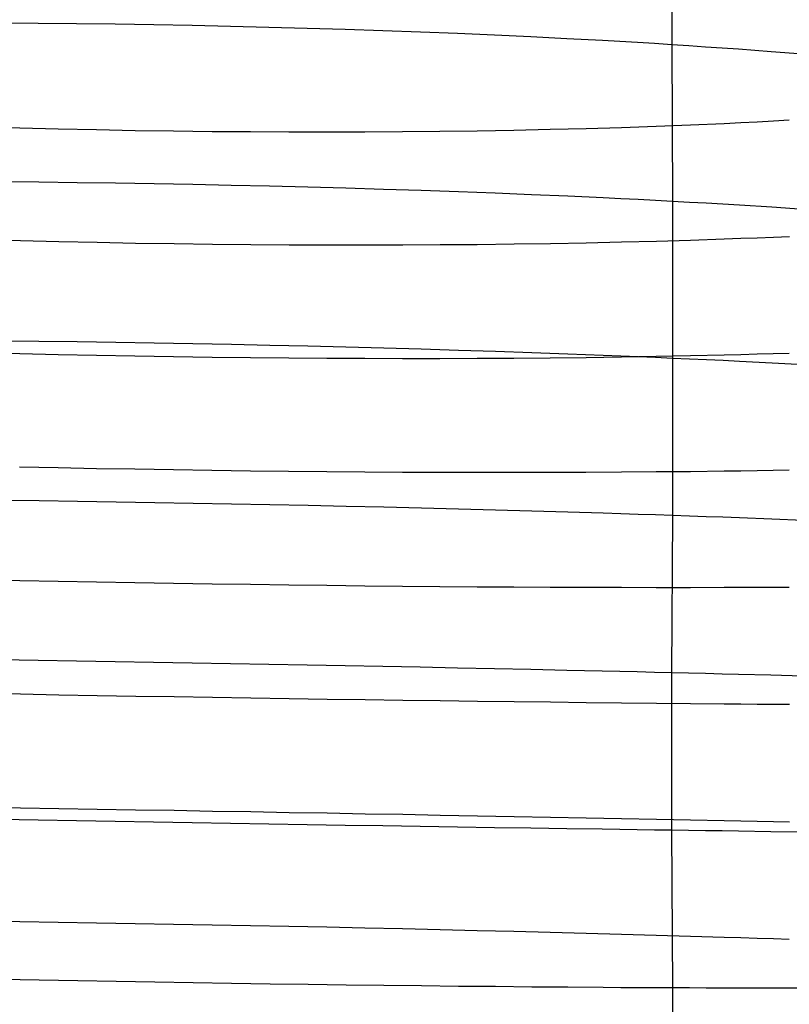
# Model space of a CAD drawing. Extents: x -383 to 1849, y -1185 to -529.
# Tile 348 of 656: x 249 to 259, y -1016 to -1003. Entities that reach past the tile are written whole.
import ezdxf

# ---------------------------------------------------------------- set-up
doc = ezdxf.new("R2010")
doc.units = 0
doc.layers.add('PREDEFINITO', color=7, linetype='CONTINUOUS')

msp = doc.modelspace()

# ---------------------------------------------------------------- linework, layer by layer
at = {"layer": 'PREDEFINITO'}
for p, q in [((257.053, -1001.329, 676.427), (257.043, -1003.323, 676.695)), ((248.952, -1003.05, 678.147), (248.462, -1003.047, 678.095)), ((249.442, -1003.055, 678.184), (248.952, -1003.05, 678.147)), ((249.934, -1003.061, 678.206), (249.442, -1003.055, 678.184)), ((250.426, -1003.069, 678.213), (249.934, -1003.061, 678.206)), ((250.918, -1003.078, 678.204), (250.426, -1003.069, 678.213)), ((251.409, -1003.089, 678.181), (250.918, -1003.078, 678.204)), ((251.899, -1003.101, 678.142), (251.409, -1003.089, 678.181)), ((252.386, -1003.114, 678.087), (251.899, -1003.101, 678.142)), ((252.872, -1003.129, 678.018), (252.386, -1003.114, 678.087)), ((253.354, -1003.145, 677.933), (252.872, -1003.129, 678.018)), ((253.833, -1003.162, 677.832), (253.354, -1003.145, 677.933)), ((254.308, -1003.181, 677.716), (253.833, -1003.162, 677.832)), ((254.779, -1003.201, 677.585), (254.308, -1003.181, 677.716)), ((255.244, -1003.223, 677.438), (254.779, -1003.201, 677.585)), ((255.704, -1003.246, 677.276), (255.244, -1003.223, 677.438)), ((256.157, -1003.27, 677.097), (255.704, -1003.246, 677.276)), ((256.381, -1003.283, 677.003), (256.157, -1003.27, 677.097)), ((256.604, -1003.296, 676.904), (256.381, -1003.283, 677.003)), ((256.824, -1003.309, 676.801), (256.604, -1003.296, 676.904)), ((257.043, -1003.323, 676.695), (256.824, -1003.309, 676.801)), ((257.26, -1003.337, 676.584), (257.043, -1003.323, 676.695)), ((257.043, -1003.323, 676.695), (257.053, -1005.324, 676.913)), ((257.474, -1003.352, 676.47), (257.26, -1003.337, 676.584)), ((257.687, -1003.366, 676.351), (257.474, -1003.352, 676.47)), ((257.897, -1003.381, 676.229), (257.687, -1003.366, 676.351)), ((258.312, -1003.412, 675.975), (257.897, -1003.381, 676.229)), ((258.718, -1003.444, 675.705), (258.312, -1003.412, 675.975)), ((257.924, -1004.317, 650.274), (258.133, -1004.306, 650.398)), ((258.133, -1004.306, 650.398), (258.341, -1004.295, 650.526)), ((258.341, -1004.295, 650.526), (258.545, -1004.284, 650.657)), ((248.228, -1004.368, 648.383), (248.716, -1004.383, 648.328)), ((248.716, -1004.383, 648.328), (249.205, -1004.395, 648.289)), ((249.205, -1004.395, 648.289), (249.696, -1004.406, 648.265)), ((249.696, -1004.406, 648.265), (250.188, -1004.416, 648.256)), ((250.188, -1004.416, 648.256), (250.68, -1004.423, 648.262)), ((250.68, -1004.423, 648.262), (251.171, -1004.429, 648.284)), ((251.171, -1004.429, 648.284), (251.662, -1004.433, 648.32)), ((251.662, -1004.433, 648.32), (252.151, -1004.436, 648.372)), ((253.124, -1004.435, 648.52), (253.605, -1004.432, 648.617)), ((253.605, -1004.432, 648.617), (254.083, -1004.428, 648.728)), ((254.083, -1004.428, 648.728), (254.557, -1004.421, 648.855)), ((254.557, -1004.421, 648.855), (255.027, -1004.413, 648.996)), ((255.027, -1004.413, 648.996), (255.491, -1004.403, 649.152)), ((255.491, -1004.403, 649.152), (255.949, -1004.392, 649.323)), ((255.949, -1004.392, 649.323), (256.401, -1004.378, 649.508)), ((256.401, -1004.378, 649.508), (256.846, -1004.363, 649.709)), ((256.846, -1004.363, 649.709), (257.283, -1004.346, 649.924)), ((257.283, -1004.346, 649.924), (257.713, -1004.327, 650.154)), ((257.713, -1004.327, 650.154), (257.924, -1004.317, 650.274)), ((252.151, -1004.436, 648.372), (252.639, -1004.436, 648.439)), ((252.639, -1004.436, 648.439), (253.124, -1004.435, 648.52)), ((248.957, -1005.08, 678.373), (248.467, -1005.075, 678.321)), ((249.448, -1005.085, 678.41), (248.957, -1005.08, 678.373)), ((249.94, -1005.092, 678.431), (249.448, -1005.085, 678.41)), ((250.432, -1005.1, 678.437), (249.94, -1005.092, 678.431)), ((250.925, -1005.109, 678.429), (250.432, -1005.1, 678.437)), ((251.416, -1005.119, 678.404), (250.925, -1005.109, 678.429)), ((251.906, -1005.13, 678.365), (251.416, -1005.119, 678.404)), ((252.394, -1005.142, 678.31), (251.906, -1005.13, 678.365)), ((252.88, -1005.156, 678.24), (252.394, -1005.142, 678.31)), ((253.363, -1005.17, 678.155), (252.88, -1005.156, 678.24)), ((253.842, -1005.185, 678.054), (253.363, -1005.17, 678.155)), ((254.318, -1005.202, 677.938), (253.842, -1005.185, 678.054)), ((254.788, -1005.22, 677.806), (254.318, -1005.202, 677.938)), ((255.254, -1005.238, 677.659), (254.788, -1005.22, 677.806)), ((255.714, -1005.258, 677.496), (255.254, -1005.238, 677.659)), ((256.167, -1005.279, 677.317), (255.714, -1005.258, 677.496)), ((256.391, -1005.29, 677.222), (256.167, -1005.279, 677.317)), ((256.614, -1005.301, 677.123), (256.391, -1005.29, 677.222)), ((256.834, -1005.312, 677.02), (256.614, -1005.301, 677.123)), ((257.053, -1005.324, 676.913), (256.834, -1005.312, 677.02)), ((257.27, -1005.336, 676.803), (257.053, -1005.324, 676.913)), ((257.053, -1005.324, 676.913), (257.055, -1007.328, 677.098)), ((257.485, -1005.348, 676.688), (257.27, -1005.336, 676.803)), ((257.697, -1005.36, 676.57), (257.485, -1005.348, 676.688)), ((257.908, -1005.373, 676.447), (257.697, -1005.36, 676.57)), ((258.322, -1005.398, 676.192), (257.908, -1005.373, 676.447)), ((258.728, -1005.425, 675.922), (258.322, -1005.398, 676.192)), ((248.236, -1005.81, 648.586), (248.723, -1005.823, 648.531)), ((257.284, -1005.818, 650.132), (257.713, -1005.803, 650.362)), ((257.713, -1005.803, 650.362), (257.925, -1005.795, 650.483)), ((257.925, -1005.795, 650.483), (258.134, -1005.787, 650.607)), ((258.134, -1005.787, 650.607), (258.341, -1005.779, 650.735)), ((258.341, -1005.779, 650.735), (258.546, -1005.77, 650.867)), ((248.723, -1005.823, 648.531), (249.213, -1005.835, 648.492)), ((249.213, -1005.835, 648.492), (249.703, -1005.846, 648.468)), ((249.703, -1005.846, 648.468), (250.195, -1005.855, 648.459)), ((250.195, -1005.855, 648.459), (250.686, -1005.863, 648.465)), ((250.686, -1005.863, 648.465), (251.177, -1005.869, 648.487)), ((251.177, -1005.869, 648.487), (251.668, -1005.874, 648.524)), ((251.668, -1005.874, 648.524), (252.157, -1005.877, 648.575)), ((252.157, -1005.877, 648.575), (252.643, -1005.879, 648.642)), ((252.643, -1005.879, 648.642), (253.128, -1005.88, 648.724)), ((253.128, -1005.88, 648.724), (253.609, -1005.879, 648.821)), ((253.609, -1005.879, 648.821), (254.087, -1005.876, 648.933)), ((254.087, -1005.876, 648.933), (254.56, -1005.872, 649.06)), ((254.56, -1005.872, 649.06), (255.029, -1005.867, 649.201)), ((255.029, -1005.867, 649.201), (255.493, -1005.86, 649.358)), ((255.493, -1005.86, 649.358), (255.951, -1005.852, 649.529)), ((255.951, -1005.852, 649.529), (256.402, -1005.842, 649.715)), ((256.402, -1005.842, 649.715), (256.847, -1005.83, 649.916)), ((256.847, -1005.83, 649.916), (257.284, -1005.818, 650.132)), ((248.958, -1007.113, 678.562), (248.469, -1007.107, 678.511)), ((249.45, -1007.119, 678.599), (248.958, -1007.113, 678.562)), ((249.942, -1007.126, 678.62), (249.45, -1007.119, 678.599)), ((250.434, -1007.134, 678.626), (249.942, -1007.126, 678.62)), ((250.927, -1007.143, 678.617), (250.434, -1007.134, 678.626)), ((251.418, -1007.153, 678.592), (250.927, -1007.143, 678.617)), ((251.908, -1007.163, 678.553), (251.418, -1007.153, 678.592)), ((252.396, -1007.174, 678.498), (251.908, -1007.163, 678.553)), ((252.882, -1007.186, 678.427), (252.396, -1007.174, 678.498)), ((253.365, -1007.199, 678.341), (252.882, -1007.186, 678.427)), ((253.844, -1007.212, 678.24), (253.365, -1007.199, 678.341)), ((248.227, -1007.254, 648.77), (248.715, -1007.266, 648.715)), ((248.715, -1007.266, 648.715), (249.205, -1007.278, 648.676)), ((249.205, -1007.278, 648.676), (249.696, -1007.288, 648.651)), ((249.696, -1007.288, 648.651), (250.187, -1007.297, 648.642)), ((250.187, -1007.297, 648.642), (250.679, -1007.305, 648.648)), ((250.679, -1007.305, 648.648), (251.171, -1007.311, 648.669)), ((251.171, -1007.311, 648.669), (251.662, -1007.317, 648.706)), ((251.662, -1007.317, 648.706), (252.151, -1007.321, 648.757)), ((252.151, -1007.321, 648.757), (252.638, -1007.325, 648.824)), ((252.638, -1007.325, 648.824), (253.123, -1007.327, 648.905)), ((254.32, -1007.227, 678.124), (253.844, -1007.212, 678.24)), ((254.79, -1007.242, 677.992), (254.32, -1007.227, 678.124)), ((254.557, -1007.326, 649.24), (255.026, -1007.324, 649.382)), ((255.256, -1007.257, 677.844), (254.79, -1007.242, 677.992)), ((255.026, -1007.324, 649.382), (255.49, -1007.32, 649.538)), ((255.716, -1007.274, 677.681), (255.256, -1007.257, 677.844)), ((255.49, -1007.32, 649.538), (255.949, -1007.315, 649.71)), ((256.169, -1007.291, 677.502), (255.716, -1007.274, 677.681)), ((255.949, -1007.315, 649.71), (256.4, -1007.309, 649.896)), ((256.393, -1007.3, 677.407), (256.169, -1007.291, 677.502)), ((256.616, -1007.309, 677.308), (256.393, -1007.3, 677.407)), ((256.4, -1007.309, 649.896), (256.845, -1007.302, 650.097)), ((256.836, -1007.318, 677.205), (256.616, -1007.309, 677.308)), ((257.055, -1007.328, 677.098), (256.836, -1007.318, 677.205)), ((256.845, -1007.302, 650.097), (257.283, -1007.293, 650.312)), ((257.283, -1007.293, 650.312), (257.712, -1007.283, 650.543)), ((257.712, -1007.283, 650.543), (257.924, -1007.278, 650.664)), ((257.924, -1007.278, 650.664), (258.133, -1007.272, 650.788)), ((258.133, -1007.272, 650.788), (258.34, -1007.266, 650.916)), ((258.34, -1007.266, 650.916), (258.545, -1007.26, 651.048)), ((253.123, -1007.327, 648.905), (253.605, -1007.328, 649.002)), ((253.605, -1007.328, 649.002), (254.083, -1007.328, 649.114)), ((254.083, -1007.328, 649.114), (254.557, -1007.326, 649.24)), ((257.055, -1007.328, 677.098), (257.054, -1009.335, 677.244)), ((257.271, -1007.338, 676.987), (257.055, -1007.328, 677.098)), ((257.486, -1007.347, 676.872), (257.271, -1007.338, 676.987)), ((257.699, -1007.357, 676.754), (257.486, -1007.347, 676.872)), ((257.909, -1007.367, 676.631), (257.699, -1007.357, 676.754)), ((258.324, -1007.388, 676.376), (257.909, -1007.367, 676.631)), ((258.73, -1007.41, 676.106), (258.324, -1007.388, 676.376)), ((248.714, -1008.713, 648.868), (249.204, -1008.723, 648.828)), ((249.204, -1008.723, 648.828), (249.695, -1008.733, 648.803)), ((249.695, -1008.733, 648.803), (250.186, -1008.741, 648.794)), ((250.186, -1008.741, 648.794), (250.678, -1008.749, 648.8)), ((250.678, -1008.749, 648.8), (251.17, -1008.757, 648.82)), ((251.17, -1008.757, 648.82), (251.661, -1008.763, 648.857)), ((251.661, -1008.763, 648.857), (252.15, -1008.768, 648.908)), ((252.15, -1008.768, 648.908), (252.638, -1008.773, 648.974)), ((252.638, -1008.773, 648.974), (253.122, -1008.777, 649.056)), ((253.122, -1008.777, 649.056), (253.604, -1008.78, 649.152)), ((253.604, -1008.78, 649.152), (254.083, -1008.782, 649.264)), ((254.083, -1008.782, 649.264), (254.557, -1008.783, 649.391)), ((254.557, -1008.783, 649.391), (255.026, -1008.783, 649.532)), ((255.026, -1008.783, 649.532), (255.49, -1008.782, 649.689)), ((255.49, -1008.782, 649.689), (255.948, -1008.781, 649.86)), ((255.948, -1008.781, 649.86), (256.4, -1008.778, 650.046)), ((256.4, -1008.778, 650.046), (256.845, -1008.775, 650.247)), ((256.845, -1008.775, 650.247), (257.283, -1008.771, 650.463)), ((257.283, -1008.771, 650.463), (257.712, -1008.766, 650.694)), ((257.712, -1008.766, 650.694), (257.924, -1008.763, 650.815)), ((257.924, -1008.763, 650.815), (258.133, -1008.759, 650.94)), ((258.133, -1008.759, 650.94), (258.34, -1008.756, 651.068)), ((258.34, -1008.756, 651.068), (258.545, -1008.752, 651.2)), ((248.965, -1009.148, 678.716), (248.475, -1009.142, 678.664)), ((249.455, -1009.155, 678.752), (248.965, -1009.148, 678.716)), ((249.947, -1009.163, 678.773), (249.455, -1009.155, 678.752)), ((250.439, -1009.171, 678.778), (249.947, -1009.163, 678.773)), ((250.931, -1009.18, 678.769), (250.439, -1009.171, 678.778)), ((251.422, -1009.189, 678.744), (250.931, -1009.18, 678.769)), ((251.911, -1009.199, 678.704), (251.422, -1009.189, 678.744)), ((252.399, -1009.209, 678.648), (251.911, -1009.199, 678.704)), ((252.885, -1009.219, 678.577), (252.399, -1009.209, 678.648)), ((253.367, -1009.23, 678.491), (252.885, -1009.219, 678.577)), ((253.846, -1009.242, 678.389), (253.367, -1009.23, 678.491)), ((254.321, -1009.254, 678.272), (253.846, -1009.242, 678.389)), ((254.791, -1009.266, 678.14), (254.321, -1009.254, 678.272)), ((255.256, -1009.279, 677.992), (254.791, -1009.266, 678.14)), ((255.715, -1009.293, 677.828), (255.256, -1009.279, 677.992)), ((256.169, -1009.307, 677.649), (255.715, -1009.293, 677.828)), ((256.393, -1009.314, 677.553), (256.169, -1009.307, 677.649)), ((256.615, -1009.321, 677.454), (256.393, -1009.314, 677.553)), ((256.835, -1009.328, 677.351), (256.615, -1009.321, 677.454)), ((257.054, -1009.335, 677.244), (256.835, -1009.328, 677.351)), ((257.054, -1009.335, 677.244), (257.042, -1011.344, 677.354)), ((257.27, -1009.343, 677.132), (257.054, -1009.335, 677.244)), ((257.485, -1009.35, 677.018), (257.27, -1009.343, 677.132)), ((257.697, -1009.358, 676.899), (257.485, -1009.35, 677.018)), ((257.908, -1009.366, 676.776), (257.697, -1009.358, 676.899)), ((258.322, -1009.382, 676.52), (257.908, -1009.366, 676.776)), ((258.728, -1009.398, 676.25), (258.322, -1009.382, 676.52)), ((248.227, -1010.153, 649.046), (248.715, -1010.163, 648.991)), ((248.715, -1010.163, 648.991), (249.205, -1010.173, 648.95)), ((249.205, -1010.173, 648.95), (249.696, -1010.182, 648.925)), ((249.696, -1010.182, 648.925), (250.187, -1010.19, 648.916)), ((250.187, -1010.19, 648.916), (250.679, -1010.199, 648.921)), ((250.679, -1010.199, 648.921), (251.171, -1010.206, 648.942)), ((251.171, -1010.206, 648.942), (251.662, -1010.213, 648.978)), ((251.662, -1010.213, 648.978), (252.151, -1010.22, 649.03)), ((252.151, -1010.22, 649.03), (252.638, -1010.226, 649.096)), ((252.638, -1010.226, 649.096), (253.123, -1010.231, 649.177)), ((253.123, -1010.231, 649.177), (253.605, -1010.236, 649.274)), ((253.605, -1010.236, 649.274), (254.083, -1010.24, 649.385)), ((254.083, -1010.24, 649.385), (254.557, -1010.244, 649.512)), ((254.557, -1010.244, 649.512), (255.026, -1010.247, 649.653)), ((255.026, -1010.247, 649.653), (255.49, -1010.249, 649.81)), ((255.49, -1010.249, 649.81), (255.949, -1010.251, 649.981)), ((255.949, -1010.251, 649.981), (256.401, -1010.252, 650.168)), ((256.401, -1010.252, 650.168), (256.845, -1010.253, 650.369)), ((256.845, -1010.253, 650.369), (257.283, -1010.253, 650.585)), ((257.283, -1010.253, 650.585), (257.712, -1010.252, 650.816)), ((257.712, -1010.252, 650.816), (257.924, -1010.251, 650.937)), ((257.924, -1010.251, 650.937), (258.133, -1010.251, 651.062)), ((258.133, -1010.251, 651.062), (258.34, -1010.25, 651.19)), ((258.34, -1010.25, 651.19), (258.545, -1010.249, 651.322)), ((248.951, -1011.187, 678.822), (248.462, -1011.179, 678.77)), ((249.442, -1011.195, 678.858), (248.951, -1011.187, 678.822)), ((249.933, -1011.202, 678.879), (249.442, -1011.195, 678.858)), ((250.425, -1011.211, 678.885), (249.933, -1011.202, 678.879)), ((250.917, -1011.219, 678.876), (250.425, -1011.211, 678.885)), ((251.408, -1011.228, 678.852), (250.917, -1011.219, 678.876)), ((251.898, -1011.236, 678.812), (251.408, -1011.228, 678.852)), ((252.385, -1011.245, 678.757), (251.898, -1011.236, 678.812)), ((252.871, -1011.255, 678.686), (252.385, -1011.245, 678.757)), ((253.353, -1011.264, 678.601), (252.871, -1011.255, 678.686)), ((253.832, -1011.273, 678.499), (253.353, -1011.264, 678.601)), ((254.307, -1011.283, 678.382), (253.832, -1011.273, 678.499)), ((254.778, -1011.293, 678.25), (254.307, -1011.283, 678.382)), ((255.243, -1011.303, 678.102), (254.778, -1011.293, 678.25)), ((255.702, -1011.313, 677.939), (255.243, -1011.303, 678.102)), ((256.156, -1011.323, 677.759), (255.702, -1011.313, 677.939)), ((256.38, -1011.328, 677.664), (256.156, -1011.323, 677.759)), ((256.602, -1011.333, 677.565), (256.38, -1011.328, 677.664)), ((256.823, -1011.339, 677.461), (256.602, -1011.333, 677.565)), ((257.042, -1011.344, 677.354), (256.823, -1011.339, 677.461)), ((257.258, -1011.349, 677.243), (257.042, -1011.344, 677.354)), ((257.042, -1011.344, 677.354), (257.042, -1013.355, 677.419)), ((257.473, -1011.354, 677.128), (257.258, -1011.349, 677.243)), ((257.686, -1011.36, 677.009), (257.473, -1011.354, 677.128)), ((257.896, -1011.365, 676.887), (257.686, -1011.36, 677.009)), ((258.311, -1011.376, 676.631), (257.896, -1011.365, 676.887)), ((258.717, -1011.386, 676.36), (258.311, -1011.376, 676.631)), ((248.237, -1011.605, 649.134), (248.725, -1011.614, 649.079)), ((248.725, -1011.614, 649.079), (249.214, -1011.623, 649.038)), ((249.214, -1011.623, 649.038), (249.704, -1011.632, 649.013)), ((249.704, -1011.632, 649.013), (250.196, -1011.64, 649.004)), ((250.196, -1011.64, 649.004), (250.687, -1011.648, 649.01)), ((250.687, -1011.648, 649.01), (251.178, -1011.656, 649.031)), ((251.178, -1011.656, 649.031), (251.668, -1011.664, 649.067)), ((251.668, -1011.664, 649.067), (252.157, -1011.672, 649.118)), ((252.157, -1011.672, 649.118), (252.644, -1011.679, 649.185)), ((252.644, -1011.679, 649.185), (253.128, -1011.686, 649.266)), ((253.128, -1011.686, 649.266), (253.61, -1011.692, 649.363)), ((253.61, -1011.692, 649.363), (254.087, -1011.699, 649.475)), ((254.087, -1011.699, 649.475), (254.561, -1011.705, 649.602)), ((254.561, -1011.705, 649.602), (255.03, -1011.711, 649.743)), ((255.03, -1011.711, 649.743), (255.493, -1011.716, 649.9)), ((255.493, -1011.716, 649.9), (255.951, -1011.722, 650.072)), ((255.951, -1011.722, 650.072), (256.403, -1011.726, 650.258)), ((256.403, -1011.726, 650.258), (256.847, -1011.731, 650.46)), ((256.847, -1011.731, 650.46), (257.284, -1011.735, 650.676)), ((257.284, -1011.735, 650.676), (257.714, -1011.739, 650.907)), ((257.714, -1011.739, 650.907), (257.925, -1011.741, 651.028)), ((257.925, -1011.741, 651.028), (258.134, -1011.743, 651.153)), ((258.134, -1011.743, 651.153), (258.341, -1011.744, 651.281)), ((258.341, -1011.744, 651.281), (258.546, -1011.746, 651.413)), ((248.237, -1013.06, 649.201), (248.724, -1013.068, 649.146)), ((248.724, -1013.068, 649.146), (249.213, -1013.076, 649.105)), ((249.213, -1013.076, 649.105), (249.704, -1013.084, 649.08)), ((249.704, -1013.084, 649.08), (250.195, -1013.092, 649.071)), ((250.195, -1013.092, 649.071), (250.687, -1013.1, 649.076)), ((250.687, -1013.1, 649.076), (251.178, -1013.109, 649.097)), ((251.178, -1013.109, 649.097), (251.668, -1013.117, 649.133)), ((248.951, -1013.227, 678.891), (248.461, -1013.219, 678.84)), ((249.441, -1013.236, 678.928), (248.951, -1013.227, 678.891)), ((251.668, -1013.117, 649.133), (252.157, -1013.126, 649.184)), ((252.157, -1013.126, 649.184), (252.644, -1013.134, 649.251)), ((252.644, -1013.134, 649.251), (253.128, -1013.143, 649.332)), ((253.128, -1013.143, 649.332), (253.609, -1013.151, 649.429)), ((253.609, -1013.151, 649.429), (254.087, -1013.16, 649.54)), ((254.087, -1013.16, 649.54), (254.561, -1013.169, 649.667)), ((254.561, -1013.169, 649.667), (255.03, -1013.177, 649.808)), ((255.03, -1013.177, 649.808), (255.493, -1013.186, 649.965)), ((255.493, -1013.186, 649.965), (255.951, -1013.194, 650.136)), ((255.951, -1013.194, 650.136), (256.402, -1013.203, 650.322)), ((256.402, -1013.203, 650.322), (256.847, -1013.211, 650.524)), ((256.847, -1013.211, 650.524), (257.284, -1013.22, 650.739)), ((257.284, -1013.22, 650.739), (257.713, -1013.228, 650.97)), ((257.713, -1013.228, 650.97), (257.925, -1013.233, 651.091)), ((257.925, -1013.233, 651.091), (258.134, -1013.237, 651.216)), ((249.933, -1013.244, 678.949), (249.441, -1013.236, 678.928)), ((250.425, -1013.252, 678.955), (249.933, -1013.244, 678.949)), ((250.917, -1013.26, 678.945), (250.425, -1013.252, 678.955)), ((251.408, -1013.269, 678.921), (250.917, -1013.26, 678.945)), ((251.897, -1013.277, 678.881), (251.408, -1013.269, 678.921)), ((252.385, -1013.284, 678.826), (251.897, -1013.277, 678.881)), ((252.871, -1013.292, 678.755), (252.385, -1013.284, 678.826)), ((253.353, -1013.3, 678.669), (252.871, -1013.292, 678.755)), ((253.832, -1013.307, 678.567), (253.353, -1013.3, 678.669)), ((254.307, -1013.315, 678.45), (253.832, -1013.307, 678.567)), ((254.778, -1013.322, 678.317), (254.307, -1013.315, 678.45)), ((255.243, -1013.329, 678.169), (254.778, -1013.322, 678.317)), ((255.702, -1013.336, 678.005), (255.243, -1013.329, 678.169)), ((256.156, -1013.342, 677.826), (255.702, -1013.336, 678.005)), ((256.38, -1013.346, 677.73), (256.156, -1013.342, 677.826)), ((256.602, -1013.349, 677.63), (256.38, -1013.346, 677.73)), ((256.823, -1013.352, 677.527), (256.602, -1013.349, 677.63)), ((257.042, -1013.355, 677.419), (256.823, -1013.352, 677.527)), ((257.258, -1013.358, 677.308), (257.042, -1013.355, 677.419)), ((257.042, -1013.355, 677.419), (257.054, -1015.368, 677.44)), ((257.473, -1013.361, 677.193), (257.258, -1013.358, 677.308)), ((258.134, -1013.237, 651.216), (258.341, -1013.241, 651.344)), ((258.341, -1013.241, 651.344), (258.546, -1013.245, 651.476)), ((257.686, -1013.364, 677.074), (257.473, -1013.361, 677.193)), ((257.896, -1013.367, 676.951), (257.686, -1013.364, 677.074)), ((258.311, -1013.373, 676.694), (257.896, -1013.367, 676.951)), ((258.717, -1013.378, 676.423), (258.311, -1013.373, 676.694)), ((248.228, -1014.514, 649.243), (248.716, -1014.521, 649.187)), ((248.716, -1014.521, 649.187), (249.205, -1014.529, 649.147)), ((249.205, -1014.529, 649.147), (249.696, -1014.536, 649.121)), ((249.696, -1014.536, 649.121), (250.188, -1014.544, 649.111)), ((250.188, -1014.544, 649.111), (250.68, -1014.553, 649.116)), ((250.68, -1014.553, 649.116), (251.172, -1014.561, 649.137)), ((251.172, -1014.561, 649.137), (251.662, -1014.571, 649.172)), ((251.662, -1014.571, 649.172), (252.152, -1014.58, 649.223)), ((252.152, -1014.58, 649.223), (252.639, -1014.59, 649.289)), ((252.639, -1014.59, 649.289), (253.124, -1014.6, 649.37)), ((253.124, -1014.6, 649.37), (253.605, -1014.611, 649.466)), ((253.605, -1014.611, 649.466), (254.084, -1014.621, 649.577)), ((254.084, -1014.621, 649.577), (254.557, -1014.633, 649.703)), ((254.557, -1014.633, 649.703), (255.027, -1014.644, 649.844)), ((255.027, -1014.644, 649.844), (255.491, -1014.656, 650.001)), ((255.491, -1014.656, 650.001), (255.949, -1014.668, 650.172)), ((255.949, -1014.668, 650.172), (256.401, -1014.68, 650.358)), ((256.401, -1014.68, 650.358), (256.846, -1014.693, 650.558)), ((256.846, -1014.693, 650.558), (257.283, -1014.705, 650.774)), ((257.283, -1014.705, 650.774), (257.713, -1014.718, 651.005)), ((257.713, -1014.718, 651.005), (257.924, -1014.725, 651.125)), ((257.924, -1014.725, 651.125), (258.133, -1014.731, 651.25)), ((258.133, -1014.731, 651.25), (258.341, -1014.738, 651.378)), ((258.341, -1014.738, 651.378), (258.545, -1014.745, 651.51)), ((248.965, -1015.269, 678.921), (248.476, -1015.259, 678.87)), ((249.456, -1015.278, 678.957), (248.965, -1015.269, 678.921)), ((249.947, -1015.287, 678.977), (249.456, -1015.278, 678.957)), ((250.439, -1015.295, 678.982), (249.947, -1015.287, 678.977)), ((250.931, -1015.303, 678.972), (250.439, -1015.295, 678.982)), ((251.422, -1015.311, 678.947), (250.931, -1015.303, 678.972)), ((251.912, -1015.318, 678.906), (251.422, -1015.311, 678.947)), ((252.399, -1015.325, 678.85), (251.912, -1015.318, 678.906)), ((252.885, -1015.331, 678.779), (252.399, -1015.325, 678.85)), ((253.367, -1015.337, 678.692), (252.885, -1015.331, 678.779)), ((253.846, -1015.343, 678.59), (253.367, -1015.337, 678.692)), ((254.321, -1015.348, 678.472), (253.846, -1015.343, 678.59)), ((254.791, -1015.352, 678.339), (254.321, -1015.348, 678.472)), ((255.256, -1015.357, 678.19), (254.791, -1015.352, 678.339)), ((255.716, -1015.36, 678.026), (255.256, -1015.357, 678.19)), ((256.169, -1015.363, 677.846), (255.716, -1015.36, 678.026)), ((256.393, -1015.365, 677.751), (256.169, -1015.363, 677.846)), ((256.615, -1015.366, 677.651), (256.393, -1015.365, 677.751)), ((256.835, -1015.367, 677.547), (256.615, -1015.366, 677.651)), ((257.054, -1015.368, 677.44), (256.835, -1015.367, 677.547)), ((257.27, -1015.369, 677.329), (257.054, -1015.368, 677.44)), ((257.054, -1015.368, 677.44), (257.055, -1017.38, 677.425)), ((257.485, -1015.37, 677.214), (257.27, -1015.369, 677.329)), ((257.697, -1015.37, 677.095), (257.485, -1015.37, 677.214)), ((257.908, -1015.371, 676.972), (257.697, -1015.37, 677.095)), ((258.322, -1015.371, 676.715), (257.908, -1015.371, 676.972)), ((258.728, -1015.371, 676.445), (258.322, -1015.371, 676.715))]:
    msp.add_line(p, q, dxfattribs=at)

doc.saveas('drawing.dxf')
